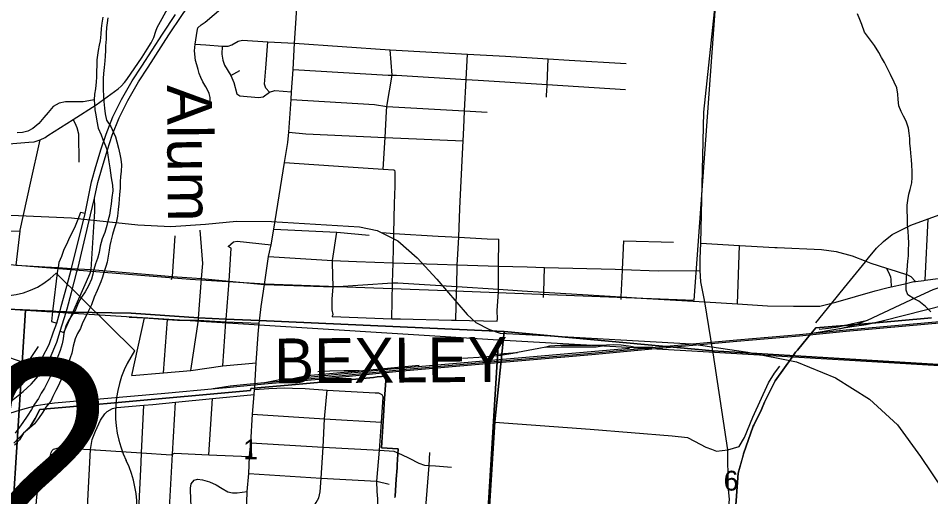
# Model space of a CAD drawing. Extents: x 114604 to 551442, y 316898 to 567001.
# Drawn here: x 222509 to 232679, y 392969 to 398303 of the extents above; entities that cross this region are included whole.
import ezdxf

# ---------------------------------------------------------------- set-up
doc = ezdxf.new("R2010")
doc.units = 0
for name, color, linetype in [('DV_X_County_Line', 7, 'Continuous'), ('GE_P_Alignment_1000_Bearings', 7, 'Continuous'), ('GE_P_Alignment_1000_Stations', 7, 'Continuous'), ('GE_P_Alignment_100_Cardinal_Points', 7, 'Continuous'), ('GE_P_Alignment_100_Stations', 7, 'Continuous'), ('GE_P_Alignment_500_Bearings', 7, 'Continuous'), ('GE_P_Alignment_500_Cardinal_Points', 7, 'Continuous'), ('GE_P_Alignment_500_Distances', 7, 'Continuous'), ('GE_P_Alignment_500_Stations', 7, 'Continuous'), ('PM_P_Cells', 7, 'Continuous'), ('PV_X_Curb', 7, 'Continuous'), ('RD_P_GR_Rt', 7, 'Continuous'), ('SH_Named_Boundary', 7, 'Continuous'), ('SN_P_Signs', 7, 'Continuous')]:
    doc.layers.add(name, color=color, linetype=linetype)

msp = doc.modelspace()

# ---------------------------------------------------------------- linework, layer by layer
at = {"layer": 'DV_X_County_Line'}
for points in [[(223450, 398315), (223441, 398249), (223433, 398189), (223430, 398127), (223420, 398053), (223411, 398002), (223399, 397942), (223393, 397892), (223386, 397840), (223384, 397770), (223381, 397720), (223381, 397648), (223377, 397594), (223368, 397517), (223358, 397455), (223355, 397393), (223357, 397343), (223364, 397283), (223372, 397227), (223385, 397155), (223399, 397079), (223432, 397003), (223450, 396953), (223480, 396880), (223499, 396828), (223507, 396776), (223518, 396702), (223528, 396634), (223536, 396580), (223543, 396524), (223561, 396442), (223562, 396380), (223552, 396303), (223545, 396235), (223535, 396159), (223526, 396109), (223510, 396055), (223495, 395991), (223473, 395914), (223444, 395844), (223422, 395762), (223409, 395692), (223391, 395623), (223370, 395567), (223352, 395501), (223339, 395451), (223327, 395395), (223291, 395320), (223254, 395254), (223212, 395193), (223177, 395127), (223147, 395053), (223110, 394996), (223068, 394932), (223039, 394870), (223017, 394793), (223010, 394729), (222998, 394675), (222977, 394599), (222949, 394531), (222934, 394480), (222920, 394430), (222894, 394368), (222861, 394298)], [(223508, 398306), (223499, 398253), (223493, 398201), (223490, 398135), (223488, 398069), (223483, 397997), (223481, 397945), (223477, 397879), (223474, 397827), (223466, 397755), (223459, 397688), (223455, 397632), (223454, 397562), (223456, 397508), (223460, 397436), (223463, 397374), (223469, 397300), (223476, 397236), (223492, 397168), (223539, 397098), (223569, 397030), (223592, 396981), (223608, 396927), (223625, 396855), (223641, 396789), (223653, 396733), (223660, 396669), (223654, 396593), (223647, 396540), (223645, 396478), (223646, 396410), (223638, 396340), (223635, 396286), (223629, 396236), (223623, 396172), (223616, 396098), (223600, 396021), (223579, 395957), (223559, 395891), (223542, 395819), (223528, 395769), (223521, 395718), (223511, 395652), (223500, 395584), (223484, 395534), (223464, 395468), (223447, 395415), (223429, 395365), (223388, 395267), (223354, 395195), (223325, 395110), (223284, 395026), (223252, 394957), (223226, 394907), (223201, 394843), (223169, 394787), (223142, 394730), (223120, 394646), (223105, 394570), (223089, 394516), (223068, 394461), (223044, 394407)], [(223044, 394407), (223018, 394345), (222985, 394267), (222953, 394202), (222928, 394152), (222894, 394088), (222871, 394035), (222817, 393967), (222784, 393913), (222734, 393842), (222691, 393780), (222633, 393733), (222569, 393679), (222522, 393602), (222466, 393544)], [(222861, 394298), (222835, 394245), (222800, 394179), (222766, 394123), (222733, 394064), (222689, 394002), (222657, 393940), (222608, 393867), (222558, 393797), (222523, 393744), (222475, 393678)]]:
    msp.add_lwpolyline(points, dxfattribs=at)
at = {"layer": 'GE_P_Alignment_1000_Bearings'}
msp.add_line((226308, 394373), (226977, 394436), dxfattribs=at)
for points in [[(227282, 395269), (230043, 395160), (230088, 395770), (230450, 400794), (230581, 402932), (231605, 403648), (231943, 403853), (234514, 405204), (235306, 405673), (236415, 406419), (237736, 407133), (238953, 407422), (239444, 407599)], [(222171, 396119), (223104, 396077), (223842, 396001), (224211, 395981), (224597, 396006), (224940, 396041), (225332, 396038), (226312, 395976), (226511, 395937), (226739, 395823), (226954, 395634), (227174, 395394), (227282, 395269), (227511, 395002), (227610, 394913), (227760, 394833), (227882, 394794), (228308, 394770), (230014, 394672)], [(219584, 393584), (219686, 393762), (219925, 394179), (220221, 394720), (220940, 395626), (222454, 395554), (224426, 395396), (225261, 395344), (227282, 395269)], [(231940, 394925), (231974, 394939), (232522, 395195), (232706, 395279), (232871, 395336)], [(234027, 395170), (233966, 395164), (233798, 395153), (233637, 395162), (233492, 395162), (233206, 395145), (232978, 395131), (232854, 395107), (232139, 394928), (231958, 394887), (231798, 394864), (231661, 394842)], [(222232, 393845), (222532, 393939), (222710, 393985), (222806, 394002), (222913, 394014), (224143, 394125), (224702, 394176), (224870, 394192), (225096, 394213), (225296, 394230), (225861, 394280), (226793, 394372), (227771, 394458), (228732, 394540), (228941, 394560), (229097, 394574), (229612, 394622), (230026, 394659), (230518, 394704), (231217, 394762), (231738, 394813), (233026, 394930)], [(224680, 394174), (224869, 394207), (225095, 394228), (225294, 394245), (225860, 394295), (226792, 394387), (227770, 394473), (228731, 394555), (228939, 394575), (229096, 394589), (229611, 394637), (230025, 394674), (230517, 394719), (231216, 394777), (231736, 394828), (233025, 394945)], [(231661, 394842), (231621, 394835), (231381, 394793)], [(231940, 394925), (231793, 394892), (231648, 394861), (231539, 394843), (231436, 394835)], [(231661, 394842), (231860, 394894), (231940, 394925)], [(225550, 394285), (226665, 394393), (229322, 394626)], [(228391, 394638), (228310, 394620), (228075, 394577)], [(228391, 394638), (228559, 394639), (228951, 394641), (229064, 394660)], [(229064, 394660), (228900, 394656), (228550, 394655), (228431, 394647), (228391, 394638)], [(229583, 394635), (229388, 394634), (229338, 394642), (229229, 394658), (229144, 394662), (229064, 394660)], [(230014, 394672), (230639, 394582), (231184, 394472), (231616, 394294), (231995, 394055), (232307, 393770), (232567, 393417), (232819, 393041)], [(228075, 394577), (228020, 394567), (227883, 394543), (227703, 394525), (227462, 394509)], [(227784, 394551), (227920, 394566), (228075, 394577)], [(225550, 394285), (225729, 394319), (226308, 394373)], [(226308, 394373), (226137, 394371), (225981, 394370), (225849, 394360)], [(225237, 394240), (225407, 394271), (225550, 394285)]]:
    msp.add_lwpolyline(points, dxfattribs=at)
at = {"layer": 'GE_P_Alignment_1000_Stations'}
for points in [[(223358, 396299), (223397, 396471), (223443, 396640), (223502, 396837), (223557, 397000), (223633, 397193), (223731, 397387), (223848, 397596), (223955, 397757), (224187, 398117), (224332, 398333), (224463, 398527)], [(222754, 396946), (222808, 396975), (222840, 396995), (223122, 397176), (223376, 397339), (223621, 397518)], [(222484, 395549), (222529, 395929), (222530, 395939), (222644, 396463), (222754, 396946)], [(223323, 395501), (223353, 395977), (223364, 396148), (223362, 396201), (223358, 396299)], [(222550, 395545), (222805, 395533), (222954, 395525)], [(222954, 395525), (223101, 395515), (223172, 395511), (223323, 395501)]]:
    msp.add_lwpolyline(points, dxfattribs=at)
at = {"layer": 'GE_P_Alignment_100_Cardinal_Points'}
for p, q in [((224879, 397666), (224978, 397719)), ((228398, 397424), (228402, 397517)), ((232616, 395383), (232649, 396067)), ((229259, 395823), (229811, 395805)), ((230116, 395797), (230548, 395768)), ((230525, 395118), (230548, 395768)), ((222484, 395549), (222550, 395545)), ((223775, 394322), (223917, 394964)), ((224126, 394352), (224174, 394944)), ((222216, 394584), (222609, 394453)), ((224634, 393436), (224674, 394064))]:
    msp.add_line(p, q, dxfattribs=at)
for points in [[(224510, 398195), (224546, 398230), (224592, 398258), (225600, 399122)], [(223621, 397518), (223655, 397547), (223694, 397587), (223720, 397620), (223889, 397868), (223947, 397959), (223990, 398028), (224019, 398087), (224044, 398158), (224057, 398200), (224192, 398442)], [(224481, 398015), (224503, 398159), (224510, 398195)], [(224653, 397318), (224649, 397373), (224646, 397418), (224636, 397464), (224622, 397496), (224598, 397539), (224567, 397595), (224542, 397641), (224526, 397687), (224513, 397732), (224498, 397785), (224483, 397833), (224475, 397939), (224481, 398015)], [(224481, 398015), (224601, 398007), (224781, 397992), (224849, 397990), (224889, 398006), (224959, 398047), (225009, 398059), (225289, 398041), (225589, 398026)], [(224781, 397992), (224779, 397902), (224790, 397836), (224807, 397781), (224879, 397666), (224911, 397585), (224945, 397462), (224978, 397438), (225188, 397420), (225238, 397428), (225308, 397478), (225367, 397497), (225556, 397484)], [(225308, 397478), (225268, 397524), (225255, 397567), (225268, 397746), (225289, 398041)], [(225589, 398026), (226649, 397950), (226653, 397950), (227516, 397904), (227938, 397881), (228416, 397851), (228651, 397836), (229283, 397799)], [(226577, 396619), (226597, 396974), (226614, 397263), (226617, 397320), (226677, 397669), (226653, 397950)], [(227387, 394937), (227395, 395256), (227396, 395312), (227402, 395555), (227404, 395611), (227419, 395862), (227425, 395972), (227430, 396182), (227434, 396261), (227460, 396790), (227467, 396935), (227475, 397081), (227484, 397267), (227484, 397270), (227502, 397620), (227516, 397904)], [(228402, 397517), (228403, 397531), (228404, 397564), (228416, 397851)], [(225573, 397731), (226633, 397668), (226677, 397669), (226725, 397669), (227502, 397620), (227636, 397613), (228404, 397564), (229278, 397508)], [(222754, 396946), (222808, 396975), (222840, 396995), (223122, 397176), (223376, 397339), (223621, 397518)], [(225549, 397398), (226478, 397340), (226617, 397320), (227484, 397270), (227734, 397256)], [(223186, 396698), (223183, 397010), (223164, 397082), (223144, 397135), (223122, 397176)], [(225525, 397032), (225715, 397013), (226597, 396974), (227467, 396935)], [(221932, 396950), (222005, 396896), (222034, 396880), (222067, 396878), (222358, 396898), (222625, 396920), (222687, 396924), (222754, 396946)], [(231987, 395634), (232074, 395740), (232152, 395813), (232251, 395893), (232456, 395997), (232649, 396067), (232784, 396116), (232847, 396143), (233205, 396414), (233926, 396946)], [(225476, 396696), (226185, 396647), (226577, 396619), (226692, 396614), (226702, 396610)], [(226671, 394954), (226681, 395355), (226687, 395578), (226695, 395905), (226704, 396238), (226708, 396431), (226709, 396549), (226708, 396592), (226706, 396605), (226702, 396610)], [(221204, 395982), (221627, 395951), (221787, 395949), (222077, 395946), (222529, 395929)], [(225357, 395952), (226058, 395919), (226421, 395884)], [(224216, 395390), (224228, 395424), (224256, 395878)], [(224434, 394377), (224516, 394938), (224517, 394961), (224553, 395400), (224567, 395568), (224535, 395940)], [(226006, 394977), (226020, 394999), (226009, 395053), (226006, 395170), (226019, 395310), (226012, 395572), (226012, 395601), (226058, 395919)], [(226570, 395913), (226695, 395905), (227189, 395874), (227419, 395862), (227735, 395845), (227867, 395842)], [(224790, 394430), (224822, 394920), (224825, 394947), (224861, 395371), (224883, 395739), (224850, 395759), (224909, 395812)], [(224909, 395812), (224947, 395817), (225326, 395777)], [(227845, 394927), (227850, 394954), (227848, 395043), (227860, 395255), (227860, 395283), (227863, 395519), (227863, 395541), (227867, 395842)], [(229229, 395167), (229230, 395197), (229244, 395495), (229244, 395503), (229259, 395823)], [(230548, 395768), (230615, 395765), (230942, 395749), (230969, 395748)], [(230969, 395748), (231462, 395725), (231625, 395703), (231802, 395656), (231955, 395594), (232013, 395571), (232185, 395518), (232293, 395485), (232420, 395444), (232458, 395425), (232508, 395370)], [(225298, 395646), (226012, 395601), (226279, 395591), (226687, 395578), (227180, 395562), (227402, 395555), (227863, 395541), (228182, 395531), (228376, 395526), (229162, 395506), (229244, 395503), (229641, 395488), (230108, 395492)], [(222550, 395545), (222805, 395533), (222954, 395525)], [(231400, 394906), (231577, 395127), (231717, 395303), (231951, 395589), (231955, 395594), (231987, 395634)], [(222954, 395525), (223101, 395515), (223172, 395511), (223323, 395501)], [(223323, 395501), (224228, 395424), (224553, 395400), (224861, 395371), (225255, 395334), (226019, 395310), (226681, 395355), (226740, 395352), (227396, 395312), (227860, 395283), (228126, 395266), (228367, 395251), (229230, 395197), (229293, 395193), (229453, 395183)], [(228365, 395189), (228367, 395251), (228376, 395526)], [(231209, 395094), (231375, 395093), (231443, 395095), (231577, 395127), (231620, 395138), (232061, 395266), (232191, 395299), (232240, 395310), (232374, 395340), (232492, 395368), (232508, 395370), (232604, 395381), (232616, 395383), (233053, 395439), (233710, 395518), (233757, 395524), (233798, 395528)], [(232185, 395518), (232220, 395448), (232230, 395422), (232235, 395392), (232240, 395310)], [(229453, 395183), (230163, 395142), (230525, 395118), (230858, 395096), (231151, 395094), (231209, 395094)], [(223745, 394969), (223917, 394964), (224174, 394944), (224285, 394938), (224516, 394938), (224822, 394920), (225193, 394905)], [(226006, 394977), (226671, 394954), (226769, 394951), (227337, 394938)], [(227337, 394938), (227373, 394937), (227387, 394937), (227845, 394927)], [(222345, 394148), (222391, 394184), (222595, 394432), (222609, 394453), (222735, 394643)], [(223775, 394322), (224126, 394352), (224434, 394377), (224790, 394430), (225162, 394461)], [(230419, 393490), (230545, 393529), (230605, 393628), (230698, 393855), (230870, 394238), (230938, 394345), (230998, 394426)], [(225143, 394164), (225303, 394176), (225480, 394183), (225565, 394181), (225706, 394176), (225951, 394156), (226488, 394127), (226524, 394126), (226561, 394107), (226576, 394078)], [(225621, 389908), (225693, 391163), (225712, 391504), (225749, 392160), (225786, 392804), (225800, 392855), (225829, 392905), (225858, 392955), (225874, 393024), (225885, 393176), (225906, 393521), (225924, 393838), (225951, 394156)], [(223561, 393952), (223609, 393965), (223908, 393989), (224008, 393997), (224262, 394023), (224674, 394064), (225139, 394108)], [(224162, 392266), (224191, 392774), (224229, 393444), (224262, 394023)], [(226367, 390016), (226433, 391124), (226441, 391264), (226491, 392115), (226498, 392239), (226530, 392737), (226518, 392779), (226515, 392788), (226514, 392794), (226517, 392945), (226508, 393026), (226507, 393142), (226536, 393488), (226556, 393801), (226576, 394078)], [(223120, 389546), (223138, 390206), (223163, 390691), (223180, 391015), (223188, 391176), (223223, 391812), (223227, 391881), (223251, 392322), (223280, 392854), (223314, 393495), (223334, 393606), (223370, 393700), (223426, 393821), (223472, 393892), (223500, 393919), (223561, 393952)], [(223718, 389866), (223732, 390166), (223737, 390646), (223754, 390984), (223774, 391380), (223794, 391765), (223825, 392287), (223878, 393352), (223883, 393459), (223908, 393989)], [(225119, 393891), (225924, 393838), (226556, 393801)], [(227726, 392311), (227759, 392801), (227820, 393802)], [(227820, 393802), (228883, 393723), (229799, 393647), (229969, 393629), (230046, 393588), (230174, 393523), (230234, 393498), (230292, 393478), (230419, 393490)], [(222665, 392359), (222674, 392471), (222714, 392968), (222725, 393020), (222780, 393147), (222864, 393329), (222864, 393360), (222868, 393434), (222876, 393462), (222887, 393483), (222903, 393499), (222958, 393516)], [(222958, 393516), (223013, 393509), (223314, 393495), (223357, 393493), (223368, 393493), (223883, 393459), (224212, 393437), (224229, 393444), (224251, 393453), (224634, 393436), (225088, 393418)], [(225100, 393569), (225906, 393521), (226536, 393488), (226696, 393478)], [(226696, 393478), (226779, 393440), (226865, 393398), (226973, 393345), (227035, 393322), (227087, 393318), (227159, 393313), (227337, 393300)], [(227017, 392360), (227046, 392758), (227087, 393318), (227098, 393463)], [(230400, 392597), (230438, 392937), (230423, 393089), (230419, 393490)], [(225078, 393229), (225885, 393176), (226507, 393142), (226643, 393108)], [(224392, 392764), (224420, 392836), (224435, 392880), (224434, 392928), (224429, 393066), (224436, 393112), (224468, 393155), (224507, 393163), (224561, 393159), (224640, 393136), (224713, 393102), (224783, 393061), (224844, 393025), (224898, 393014), (224948, 393013), (225061, 393027)]]:
    msp.add_lwpolyline(points, dxfattribs=at)
at = {"layer": 'GE_P_Alignment_100_Stations'}
for points in [[(233026, 391723), (232422, 391762), (232406, 391763), (231213, 391840), (230427, 391891), (230441, 392066), (230487, 392622), (230532, 393232), (230588, 393425), (230594, 393447), (230701, 393756), (230707, 393766), (230792, 393941), (230828, 394023), (230944, 394262), (231134, 394524), (231172, 394579), (231193, 394604), (231307, 394740), (231400, 394851), (231718, 394879), (231984, 394902), (232689, 394964)], [(232689, 394964), (231984, 394902), (231718, 394879), (231400, 394851), (231307, 394740), (231193, 394604), (231172, 394579), (231134, 394524), (230944, 394262), (230828, 394023), (230792, 393941), (230707, 393766), (230701, 393756), (230594, 393447), (230532, 393232), (230487, 392622), (230441, 392066), (230427, 391891), (231213, 391840), (232406, 391763), (232422, 391762), (233026, 391723)], [(222460, 393567), (222647, 393754), (222697, 393842), (222749, 393942), (222869, 393952), (222999, 393963), (223252, 393986), (223664, 394022), (225099, 394154), (225101, 394175), (225175, 394182), (225559, 394216), (225927, 394249), (226152, 394270), (226272, 394281), (226346, 394288), (226428, 394296), (226467, 394300), (226509, 394305), (226559, 394310), (226608, 394313), (226589, 394011), (226584, 393930), (226559, 393514), (226745, 393502), (226741, 393443), (226733, 393324), (226732, 393313), (226731, 393293), (226722, 393164), (226718, 393102), (226709, 392976), (226707, 392959)], [(226707, 392959), (226709, 392976), (226718, 393102), (226722, 393164), (226731, 393293), (226732, 393313), (226733, 393324), (226741, 393443), (226745, 393502), (226559, 393514), (226584, 393930), (226589, 394011), (226608, 394313), (226559, 394310), (226509, 394305), (226467, 394300), (226428, 394296), (226346, 394288), (226272, 394281), (226152, 394270), (225927, 394249), (225559, 394216), (225175, 394182), (225101, 394175), (225099, 394154), (223664, 394022), (223252, 393986), (222999, 393963), (222869, 393952), (222749, 393942), (222697, 393842), (222647, 393754), (222460, 393567)]]:
    msp.add_lwpolyline(points, dxfattribs=at)
at = {"layer": 'GE_P_Alignment_500_Bearings'}
msp.add_line((230419, 393490), (230254, 394575), dxfattribs=at)
for points in [[(230116, 395797), (230149, 397256), (230307, 398728), (230388, 399828), (230443, 400501), (230452, 400606), (230455, 400642), (230456, 400670), (230456, 400682), (230462, 400784), (230534, 402068), (230569, 402747), (230582, 402878)], [(225200, 394958), (225217, 395088), (225255, 395334), (225298, 395646), (225326, 395777), (225357, 395952), (225476, 396696), (225512, 396919), (225525, 397032), (225549, 397398), (225556, 397484), (225573, 397731), (225589, 398026), (225624, 398591), (225630, 398911), (225618, 399044), (225600, 399122), (225592, 399174)], [(230254, 394575), (230252, 394591), (230163, 395142), (230117, 395364), (230108, 395492), (230110, 395625), (230116, 395797)], [(225150, 394265), (225162, 394461), (225182, 394780), (225193, 394905), (225196, 394930), (225200, 394958)], [(225143, 394164), (225148, 394221), (225150, 394265)], [(224863, 389751), (224866, 389803), (224940, 391024), (224949, 391203), (224956, 391297), (225013, 392242), (225043, 392758), (225057, 392903), (225061, 393027), (225078, 393229), (225088, 393418), (225100, 393569), (225119, 393891), (225139, 394108), (225143, 394164)]]:
    msp.add_lwpolyline(points, dxfattribs=at)
at = {"layer": 'GE_P_Alignment_500_Cardinal_Points'}
msp.add_line((223807, 394596), (222930, 395460), dxfattribs=at)
for points in [[(223254, 396126), (223203, 396138), (223171, 396058), (223150, 396005)], [(223150, 396005), (223134, 395965), (223081, 395859), (223045, 395782), (223018, 395725), (222989, 395648), (222962, 395580), (222954, 395525)], [(222954, 395525), (222947, 395493), (222892, 395034), (222878, 394922), (222939, 394903)], [(223117, 395024), (223170, 395140), (223309, 395462), (223323, 395501)], [(222977, 394815), (223016, 394799), (223038, 394847), (223117, 395024)]]:
    msp.add_lwpolyline(points, dxfattribs=at)
for centre, radius, start, end in [((222317, 396077), 870, 225.9871, 314.8411), ((224809, 393904), 1218, 145.4132, 205.867), ((222614, 392847), 1218, 269.7758, 25.5822)]:
    msp.add_arc(centre, radius, start, end, dxfattribs=at)
at = {"layer": 'GE_P_Alignment_500_Distances'}
for points in [[(243064, 400182), (242705, 393829), (242590, 393827), (242151, 393843), (241826, 393860), (241807, 393861), (238882, 394062), (238587, 394083), (238099, 394119), (230251, 394594), (227923, 394811), (225195, 394933), (224824, 394950), (224516, 394964), (223766, 395014), (223116, 395027), (223042, 395029), (222970, 395031), (222891, 395037), (222389, 395059)], [(222389, 395059), (222891, 395037), (222970, 395031), (223042, 395029), (223116, 395027), (223766, 395014), (224516, 394964), (224824, 394950), (225195, 394933), (227923, 394811), (227819, 393805), (227757, 392804), (227725, 392313), (227709, 392069), (227644, 391037), (227596, 390186), (227476, 388384), (227454, 387998), (227427, 387629), (227378, 386834), (227358, 386494)], [(227358, 386494), (227378, 386834), (227427, 387629), (227454, 387998), (227476, 388384), (227596, 390186), (227644, 391037), (227709, 392069), (227725, 392313), (227757, 392804), (227819, 393805), (227923, 394811), (230251, 394594), (238099, 394119)]]:
    msp.add_lwpolyline(points, dxfattribs=at)
at = {"layer": 'GE_P_Alignment_500_Stations'}
for points in [[(223358, 396299), (223397, 396471), (223443, 396640), (223502, 396837), (223557, 397000), (223633, 397193), (223731, 397387), (223848, 397596), (223955, 397757), (224187, 398117), (224332, 398333), (224463, 398527)], [(222430, 394123), (222542, 394210), (222623, 394297), (222703, 394396), (222775, 394516), (222853, 394667), (222903, 394806), (222939, 394903), (222972, 395028), (222987, 395088), (223052, 395315), (223101, 395515), (223254, 396126), (223327, 396481), (223374, 396650), (223432, 396848), (223488, 397011), (223563, 397203), (223661, 397397), (223778, 397606), (223885, 397767), (224117, 398127), (224262, 398343)], [(223163, 395475), (223172, 395511), (223315, 396112), (223358, 396299)], [(221904, 393837), (221931, 393841), (222080, 393876), (222212, 393925), (222333, 393980), (222452, 394054), (222564, 394143), (222651, 394223), (222736, 394318), (222813, 394425), (222864, 394519), (222938, 394692), (222977, 394815), (222999, 394884), (223043, 395026), (223054, 395062), (223103, 395247), (223163, 395475)]]:
    msp.add_lwpolyline(points, dxfattribs=at)
at = {"layer": 'PM_P_Cells'}
for points in [[(232682, 395029), (232620, 395091), (232548, 395149), (232495, 395177), (232423, 395219), (232407, 395271), (232407, 395324), (232409, 395418), (232415, 395494), (232424, 395596), (232430, 395654), (232432, 395714), (232434, 395794), (232430, 395867), (232426, 395925), (232420, 396009), (232419, 396085), (232417, 396155), (232417, 396221), (232423, 396273), (232437, 396341), (232449, 396395), (232467, 396470), (232472, 396528), (232472, 396594), (232470, 396670), (232464, 396726), (232458, 396800), (232454, 396850), (232448, 396906), (232445, 396962), (232439, 397021), (232431, 397077), (232407, 397155), (232375, 397213), (232349, 397265), (232325, 397327), (232318, 397399), (232314, 397457), (232302, 397526), (232270, 397592), (232230, 397676), (232196, 397744), (232165, 397810), (232131, 397866), (232101, 397920), (232051, 398001), (231987, 398089), (231941, 398149), (231910, 398233), (231888, 398289), (231864, 398351)], [(223355, 397393), (223297, 397384), (223233, 397372), (223179, 397370), (223111, 397372), (223037, 397370), (222965, 397358), (222899, 397318), (222841, 397252), (222795, 397198), (222737, 397128), (222671, 397074), (222617, 397044), (222555, 397030), (222497, 397024)]]:
    msp.add_lwpolyline(points, dxfattribs=at)
at = {"layer": 'SN_P_Signs'}
for points in [[(217728, 395361), (222589, 395047), (222424, 392410), (219749, 392576), (217068, 392742), (217242, 395378)], [(222589, 395047), (227861, 394718), (227697, 392049), (225064, 392230), (222424, 392410)], [(227861, 394718), (230015, 394595), (233214, 394407), (233043, 391696), (230374, 391872), (227697, 392049)]]:
    msp.add_lwpolyline(points, close=True, dxfattribs=at)

# ---------------------------------------------------------------- texts
at = {"layer": 'GE_P_Alignment_500_Cardinal_Points'}
msp.add_text('62', height=2088.4, rotation=0.4141, dxfattribs=at).set_placement((220486, 392396))
at = {"layer": 'PV_X_Curb'}
for s, rotation, p in [('1', 0.4142, (225016, 393386)), ('6', 0.4143, (230372, 393037))]:
    msp.add_text(s, height=221, rotation=rotation, dxfattribs=at).set_placement(p)
at = {"layer": 'RD_P_GR_Rt'}
msp.add_text('Alum', height=500, rotation=270.4161, dxfattribs=at).set_placement((224166, 397558))
at = {"layer": 'SH_Named_Boundary'}
msp.add_text('BEXLEY', height=500, rotation=0.4142, dxfattribs=at).set_placement((225362, 394232))

doc.saveas('drawing.dxf')
